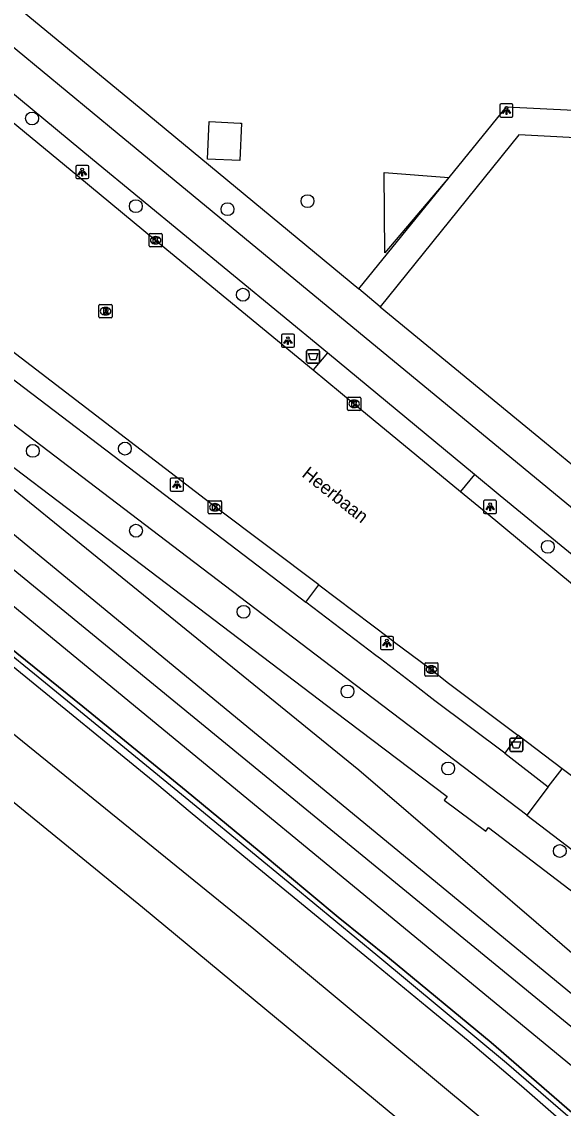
# Model space of a CAD drawing. Extents: x 162990 to 165007, y 383433 to 384336.
# Drawn here: x 164379.7 to 164420.8, y 383511 to 383593.5 of the extents above; entities that cross this region are included whole.
import ezdxf

# ---------------------------------------------------------------- set-up
doc = ezdxf.new("R2010")
doc.units = 0
for name, color, linetype in [('IMGEO_Afvalbak', 7, 'Continuous'), ('IMGEO_Boom', 7, 'Continuous'), ('IMGEO_Fietspad_open', 7, 'Continuous'), ('IMGEO_Geluidsscherm', 7, 'Continuous'), ('IMGEO_Groenvoorziening', 7, 'Continuous'), ('IMGEO_Kolk', 7, 'Continuous'), ('IMGEO_Lichtpunt', 7, 'Continuous'), ('IMGEO_Openbare_ruimte_label', 7, 'Continuous'), ('IMGEO_Pand', 7, 'Continuous'), ('IMGEO_Rijbaan_lokaal_open', 7, 'Continuous'), ('IMGEO_Rioolput', 7, 'Continuous'), ('IMGEO_Spoor', 7, 'Continuous'), ('IMGEO_Spoorbaan_halfverhard', 7, 'Continuous'), ('IMGEO_Voetpad_open', 7, 'Continuous'), ('IMGEO_Waterloop', 7, 'Continuous')]:
    doc.layers.add(name, color=color, linetype=linetype)

msp = doc.modelspace()

# ---------------------------------------------------------------- linework, layer by layer
at = {"layer": 'IMGEO_Afvalbak'}
for p, q in [((164401.344, 383567.673), (164401.344, 383568.473)), ((164401.344, 383568.473), (164401.344, 383567.673)), ((164401.444, 383568.573), (164402.234, 383568.573)), ((164402.234, 383568.573), (164401.444, 383568.573)), ((164402.334, 383568.473), (164402.334, 383567.673)), ((164402.334, 383567.673), (164402.334, 383568.473)), ((164402.234, 383567.573), (164401.444, 383567.573)), ((164401.444, 383567.573), (164402.234, 383567.573)), ((164416.778, 383538.185), (164416.778, 383538.985)), ((164416.778, 383538.985), (164416.778, 383538.185)), ((164416.878, 383539.085), (164417.668, 383539.085)), ((164417.668, 383539.085), (164416.878, 383539.085)), ((164417.768, 383538.985), (164417.768, 383538.185)), ((164417.768, 383538.185), (164417.768, 383538.985)), ((164417.668, 383538.085), (164416.878, 383538.085)), ((164416.878, 383538.085), (164417.668, 383538.085))]:
    msp.add_line(p, q, dxfattribs=at)
for points in [[(164401.487, 383568.287), (164402.191, 383568.287), (164402.042, 383567.817), (164401.636, 383567.817), (164401.487, 383568.287)], [(164416.921, 383538.799), (164417.625, 383538.799), (164417.476, 383538.329), (164417.07, 383538.329), (164416.921, 383538.799)]]:
    msp.add_lwpolyline(points, dxfattribs=at)
for centre, start, end in [((164401.444, 383568.473), 90, 180), ((164401.444, 383568.473), 90, 180), ((164402.234, 383568.473), 0, 90), ((164402.234, 383568.473), 360, 90), ((164401.444, 383567.673), 180, 270), ((164401.444, 383567.673), 180, 270), ((164402.234, 383567.673), 270, 0), ((164402.234, 383567.673), 270, 0), ((164416.878, 383538.985), 90, 180), ((164416.878, 383538.985), 90, 180), ((164417.668, 383538.985), 0, 90), ((164417.668, 383538.985), 360, 90), ((164416.878, 383538.185), 180, 270), ((164416.878, 383538.185), 180, 270), ((164417.668, 383538.185), 270, 0), ((164417.668, 383538.185), 270, 0)]:
    msp.add_arc(centre, 0.1, start, end, dxfattribs=at)
at = {"layer": 'IMGEO_Boom'}
for centre in [(164380.483, 383586.147), (164388.365, 383579.486), (164401.411, 383579.868), (164395.333, 383579.255), (164396.501, 383572.759), (164380.54, 383560.902), (164387.535, 383561.078), (164388.375, 383554.838), (164419.671, 383553.617), (164396.552, 383548.683), (164404.45, 383542.632), (164412.096, 383536.785), (164420.578, 383530.514)]:
    msp.add_circle(centre, 0.489, dxfattribs=at)
at = {"layer": 'IMGEO_Fietspad_open'}
for points in [[(164430.566, 383549.073), (164429.773, 383549.72), (164429.037, 383550.342), (164417.789, 383559.607), (164405.287, 383569.915), (164386.954, 383585.032), (164362.228, 383605.446), (164340.418, 383623.433), (164322.475, 383638.205)], [(164418.065, 383533.234), (164404.399, 383543.617), (164391.676, 383553.293), (164373.773, 383566.91), (164312.41, 383613.58), (164286.157, 383634.226)], [(164300.189, 383626.664), (164314.079, 383615.765), (164374.817, 383569.55), (164393.41, 383555.41), (164401.287, 383549.419)], [(164402.919, 383568.352), (164385.072, 383583.018), (164360.495, 383603.371)], [(164414.101, 383559.114), (164402.919, 383568.352)], [(164422.791, 383551.963), (164416.06, 383557.479), (164414.101, 383559.114)], [(164416.416, 383537.952), (164411.074, 383541.934), (164409.596, 383543.086), (164406.964, 383545.104), (164406.607, 383545.373), (164401.287, 383549.419)], [(164416.416, 383537.952), (164419.708, 383535.396)], [(164419.708, 383535.396), (164420.749, 383536.751)], [(164419.708, 383535.396), (164418.065, 383533.234)], [(164418.065, 383533.234), (164425.545, 383527.551), (164444.662, 383513.062)]]:
    msp.add_lwpolyline(points, dxfattribs=at)
at = {"layer": 'IMGEO_Geluidsscherm'}
msp.add_lwpolyline([(164316.111, 383594.57), (164331.946, 383582.303), (164335.936, 383579.321), (164343.994, 383573.187), (164355.759, 383564.117), (164364.915, 383557.15), (164384.337, 383541.486), (164392.199, 383535.083), (164397.741, 383530.511), (164403.749, 383525.486), (164407.628, 383522.347), (164415.357, 383515.967), (164435.487, 383498.542), (164443.079, 383491.935), (164461.775, 383475.437), (164465.453, 383472.088), (164473.455, 383464.599), (164479.39, 383459.172)], dxfattribs=at)
at = {"layer": 'IMGEO_Groenvoorziening'}
msp.add_lwpolyline([(164370.395, 383564.896), (164373.911, 383562.169), (164388.951, 383549.965), (164405.312, 383536.689), (164436.207, 383510.158), (164438.332, 383508.125), (164438.62, 383506.939), (164438.635, 383506.276), (164437.157, 383504.059), (164436.294, 383503.443), (164435.124, 383503.443), (164433.954, 383503.936), (164365.206, 383560.486)], dxfattribs=at)
at = {"layer": 'IMGEO_Kolk'}
for p, q in [((164389.37, 383576.473), (164389.37, 383577.325)), ((164389.445, 383577.399), (164390.297, 383577.399)), ((164390.371, 383577.325), (164390.371, 383576.473)), ((164389.881, 383576.619), (164389.856, 383576.619)), ((164389.858, 383577.179), (164389.883, 383577.179)), ((164390.297, 383576.399), (164389.445, 383576.399)), ((164404.529, 383564.977), (164405.381, 383564.977)), ((164404.454, 383564.051), (164404.454, 383564.903)), ((164404.965, 383564.197), (164404.94, 383564.197)), ((164404.942, 383564.757), (164404.967, 383564.757)), ((164405.455, 383564.903), (164405.455, 383564.051)), ((164405.381, 383563.977), (164404.529, 383563.977)), ((164393.874, 383556.193), (164393.874, 383557.045)), ((164393.949, 383557.119), (164394.801, 383557.119)), ((164394.362, 383556.899), (164394.387, 383556.899)), ((164394.875, 383557.045), (164394.875, 383556.193)), ((164394.801, 383556.119), (164393.949, 383556.119)), ((164394.385, 383556.339), (164394.36, 383556.339)), ((164410.324, 383543.874), (164410.324, 383544.726)), ((164410.399, 383544.8), (164411.251, 383544.8)), ((164410.812, 383544.58), (164410.837, 383544.58)), ((164411.325, 383544.726), (164411.325, 383543.874)), ((164411.251, 383543.8), (164410.399, 383543.8)), ((164410.835, 383544.02), (164410.81, 383544.02))]:
    msp.add_line(p, q, dxfattribs=at)
for points in [[(164389.37, 383576.473), (164389.37, 383577.325)], [(164389.445, 383577.399), (164390.297, 383577.399)], [(164390.371, 383577.325), (164390.371, 383576.473)], [(164389.691, 383577.099), (164389.814, 383577.099), (164389.814, 383576.948), (164389.944, 383577.099), (164390.108, 383577.099), (164389.962, 383576.948), (164390.115, 383576.699), (164389.963, 383576.699), (164389.878, 383576.863), (164389.814, 383576.796), (164389.814, 383576.699), (164389.691, 383576.699), (164389.691, 383577.099)], [(164390.297, 383576.399), (164389.445, 383576.399)], [(164404.529, 383564.977), (164405.381, 383564.977)], [(164404.454, 383564.051), (164404.454, 383564.903)], [(164404.775, 383564.677), (164404.898, 383564.677), (164404.898, 383564.526), (164405.028, 383564.677), (164405.192, 383564.677), (164405.046, 383564.526), (164405.199, 383564.277), (164405.047, 383564.277), (164404.962, 383564.441), (164404.898, 383564.374), (164404.898, 383564.277), (164404.775, 383564.277), (164404.775, 383564.677)], [(164405.455, 383564.903), (164405.455, 383564.051)], [(164405.381, 383563.977), (164404.529, 383563.977)], [(164393.874, 383556.193), (164393.874, 383557.045)], [(164393.949, 383557.119), (164394.801, 383557.119)], [(164394.195, 383556.819), (164394.318, 383556.819), (164394.318, 383556.668), (164394.448, 383556.819), (164394.612, 383556.819), (164394.466, 383556.668), (164394.619, 383556.419), (164394.467, 383556.419), (164394.382, 383556.583), (164394.318, 383556.516), (164394.318, 383556.419), (164394.195, 383556.419), (164394.195, 383556.819)], [(164394.875, 383557.045), (164394.875, 383556.193)], [(164394.801, 383556.119), (164393.949, 383556.119)], [(164410.324, 383543.874), (164410.324, 383544.726)], [(164410.399, 383544.8), (164411.251, 383544.8)], [(164410.645, 383544.5), (164410.768, 383544.5), (164410.768, 383544.349), (164410.898, 383544.5), (164411.062, 383544.5), (164410.916, 383544.349), (164411.069, 383544.1), (164410.917, 383544.1), (164410.832, 383544.264), (164410.768, 383544.197), (164410.768, 383544.1), (164410.645, 383544.1), (164410.645, 383544.5)], [(164411.325, 383544.726), (164411.325, 383543.874)], [(164411.251, 383543.8), (164410.399, 383543.8)]]:
    msp.add_lwpolyline(points, dxfattribs=at)
for centre, start, end in [((164389.447, 383577.323), 91.55205, 178.44795), ((164389.447, 383577.323), 91.55205, 178.44795), ((164390.295, 383577.323), 1.55205, 88.44795), ((164390.295, 383577.323), 1.55205, 88.44795), ((164389.447, 383576.475), 181.55205, 268.44795), ((164389.447, 383576.475), 181.55205, 268.44795), ((164390.295, 383576.475), 271.55205, 358.44795), ((164390.295, 383576.475), 271.55205, 358.44795), ((164404.531, 383564.901), 91.55205, 178.44795), ((164404.531, 383564.901), 91.55205, 178.44795), ((164405.379, 383564.901), 1.55205, 88.44795), ((164405.379, 383564.901), 1.55205, 88.44795), ((164404.531, 383564.053), 181.55205, 268.44795), ((164404.531, 383564.053), 181.55205, 268.44795), ((164405.379, 383564.053), 271.55205, 358.44795), ((164405.379, 383564.053), 271.55205, 358.44795), ((164393.951, 383557.043), 91.55205, 178.44795), ((164393.951, 383557.043), 91.55205, 178.44795), ((164394.799, 383557.043), 1.55205, 88.44795), ((164394.799, 383557.043), 1.55205, 88.44795), ((164393.951, 383556.195), 181.55205, 268.44795), ((164393.951, 383556.195), 181.55205, 268.44795), ((164394.799, 383556.195), 271.55205, 358.44795), ((164394.799, 383556.195), 271.55205, 358.44795), ((164410.401, 383544.724), 91.55205, 178.44795), ((164410.401, 383544.724), 91.55205, 178.44795), ((164411.249, 383544.724), 1.55205, 88.44795), ((164411.249, 383544.724), 1.55205, 88.44795), ((164410.401, 383543.876), 181.55205, 268.44795), ((164410.401, 383543.876), 181.55205, 268.44795), ((164411.249, 383543.876), 271.55205, 358.44795), ((164411.249, 383543.876), 271.55205, 358.44795)]:
    msp.add_arc(centre, 0.0765, start, end, dxfattribs=at)
for centre, major_axis, ratio, start_param, end_param in [((164389.857, 383576.899), (-0.387, 0.002), 0.722429, 4.712389, 7.853982), ((164389.882, 383576.899), (-0.39, 0.002), 0.717154, 1.570796, 4.712389), ((164404.941, 383564.477), (-0.387, 0.002), 0.722429, 4.712389, 7.853982), ((164404.966, 383564.477), (-0.39, 0.002), 0.717154, 1.570796, 4.712389), ((164394.361, 383556.619), (-0.387, 0.002), 0.722429, 4.712389, 7.853982), ((164394.386, 383556.619), (-0.39, 0.002), 0.717154, 1.570796, 4.712389), ((164410.811, 383544.3), (-0.387, 0.002), 0.722429, 4.712389, 7.853982), ((164410.836, 383544.3), (-0.39, 0.002), 0.717154, 1.570796, 4.712389)]:
    msp.add_ellipse(centre, major_axis=major_axis, ratio=ratio, start_param=start_param, end_param=end_param, dxfattribs=at)
at = {"layer": 'IMGEO_Lichtpunt'}
for p, q in [((164416.929, 383587.25), (164416.121, 383587.25)), ((164416.929, 383587.25), (164416.121, 383587.25)), ((164416.027, 383587.155), (164416.027, 383586.348)), ((164416.027, 383587.155), (164416.027, 383586.348)), ((164417.023, 383586.348), (164417.023, 383587.155)), ((164417.023, 383586.348), (164417.023, 383587.155)), ((164416.121, 383586.254), (164416.929, 383586.254)), ((164416.121, 383586.254), (164416.929, 383586.254)), ((164383.796, 383582.477), (164383.796, 383581.67)), ((164383.796, 383582.477), (164383.796, 383581.67)), ((164384.698, 383582.572), (164383.89, 383582.572)), ((164384.698, 383582.572), (164383.89, 383582.572)), ((164384.792, 383581.67), (164384.792, 383582.477)), ((164384.792, 383581.67), (164384.792, 383582.477)), ((164383.89, 383581.576), (164384.698, 383581.576)), ((164383.89, 383581.576), (164384.698, 383581.576)), ((164399.424, 383569.676), (164399.424, 383568.869)), ((164399.424, 383569.676), (164399.424, 383568.869)), ((164400.326, 383569.771), (164399.518, 383569.771)), ((164400.326, 383569.771), (164399.518, 383569.771)), ((164400.42, 383568.869), (164400.42, 383569.676)), ((164400.42, 383568.869), (164400.42, 383569.676)), ((164399.518, 383568.775), (164400.326, 383568.775)), ((164399.518, 383568.775), (164400.326, 383568.775)), ((164390.982, 383558.74), (164390.982, 383557.933)), ((164390.982, 383558.74), (164390.982, 383557.933)), ((164391.884, 383558.835), (164391.076, 383558.835)), ((164391.884, 383558.835), (164391.076, 383558.835)), ((164391.978, 383557.933), (164391.978, 383558.74)), ((164391.978, 383557.933), (164391.978, 383558.74)), ((164391.076, 383557.839), (164391.884, 383557.839)), ((164391.076, 383557.839), (164391.884, 383557.839)), ((164414.786, 383557.054), (164414.786, 383556.247)), ((164414.786, 383557.054), (164414.786, 383556.247)), ((164415.688, 383557.149), (164414.88, 383557.149)), ((164415.688, 383557.149), (164414.88, 383557.149)), ((164415.782, 383556.247), (164415.782, 383557.054)), ((164415.782, 383556.247), (164415.782, 383557.054)), ((164414.88, 383556.153), (164415.688, 383556.153)), ((164414.88, 383556.153), (164415.688, 383556.153)), ((164407.847, 383546.807), (164407.039, 383546.807)), ((164407.847, 383546.807), (164407.039, 383546.807)), ((164406.945, 383546.712), (164406.945, 383545.905)), ((164406.945, 383546.712), (164406.945, 383545.905)), ((164407.941, 383545.905), (164407.941, 383546.712)), ((164407.941, 383545.905), (164407.941, 383546.712)), ((164407.039, 383545.811), (164407.847, 383545.811)), ((164407.039, 383545.811), (164407.847, 383545.811))]:
    msp.add_line(p, q, dxfattribs=at)
for points in [[(164416.401, 383586.819), (164416.44, 383586.791), (164416.252, 383586.529), (164416.214, 383586.556), (164416.401, 383586.819)], [(164416.503, 383586.771), (164416.55, 383586.771), (164416.55, 383586.449), (164416.503, 383586.449), (164416.503, 383586.771)], [(164416.613, 383586.791), (164416.651, 383586.818), (164416.838, 383586.556), (164416.799, 383586.528), (164416.613, 383586.791)], [(164384.17, 383582.141), (164384.209, 383582.113), (164384.021, 383581.851), (164383.983, 383581.878), (164384.17, 383582.141)], [(164384.272, 383582.093), (164384.319, 383582.093), (164384.319, 383581.771), (164384.272, 383581.771), (164384.272, 383582.093)], [(164384.382, 383582.113), (164384.42, 383582.14), (164384.607, 383581.878), (164384.568, 383581.85), (164384.382, 383582.113)], [(164399.798, 383569.34), (164399.837, 383569.312), (164399.649, 383569.05), (164399.611, 383569.077), (164399.798, 383569.34)], [(164399.9, 383569.292), (164399.947, 383569.292), (164399.947, 383568.97), (164399.9, 383568.97), (164399.9, 383569.292)], [(164400.01, 383569.312), (164400.048, 383569.339), (164400.235, 383569.077), (164400.196, 383569.049), (164400.01, 383569.312)], [(164391.356, 383558.404), (164391.395, 383558.376), (164391.207, 383558.114), (164391.169, 383558.141), (164391.356, 383558.404)], [(164391.458, 383558.356), (164391.505, 383558.356), (164391.505, 383558.034), (164391.458, 383558.034), (164391.458, 383558.356)], [(164391.568, 383558.376), (164391.606, 383558.403), (164391.793, 383558.141), (164391.754, 383558.113), (164391.568, 383558.376)], [(164415.16, 383556.718), (164415.199, 383556.69), (164415.011, 383556.428), (164414.973, 383556.455), (164415.16, 383556.718)], [(164415.372, 383556.69), (164415.41, 383556.717), (164415.597, 383556.455), (164415.558, 383556.427), (164415.372, 383556.69)], [(164415.262, 383556.67), (164415.309, 383556.67), (164415.309, 383556.348), (164415.262, 383556.348), (164415.262, 383556.67)], [(164407.319, 383546.376), (164407.358, 383546.348), (164407.17, 383546.086), (164407.132, 383546.113), (164407.319, 383546.376)], [(164407.421, 383546.328), (164407.468, 383546.328), (164407.468, 383546.006), (164407.421, 383546.006), (164407.421, 383546.328)], [(164407.531, 383546.348), (164407.569, 383546.375), (164407.756, 383546.113), (164407.717, 383546.085), (164407.531, 383546.348)]]:
    msp.add_lwpolyline(points, dxfattribs=at)
for centre in [(164416.526, 383586.953), (164384.295, 383582.275), (164399.923, 383569.474), (164391.481, 383558.538), (164415.285, 383556.852), (164407.444, 383546.51)]:
    msp.add_circle(centre, 0.0994, dxfattribs=at)
for centre, start, end in [((164416.121, 383587.155), 90, 180), ((164416.121, 383587.155), 90, 180), ((164416.929, 383587.155), 0, 90), ((164416.929, 383587.155), 0, 90), ((164416.121, 383586.348), 180, 270), ((164416.121, 383586.348), 180, 270), ((164416.929, 383586.348), 270, 0), ((164416.929, 383586.348), 270, 360), ((164383.89, 383582.477), 90, 180), ((164383.89, 383582.477), 90, 180), ((164384.698, 383582.477), 0, 90), ((164384.698, 383582.477), 0, 90), ((164383.89, 383581.67), 180, 270), ((164383.89, 383581.67), 180, 270), ((164384.698, 383581.67), 270, 0), ((164384.698, 383581.67), 270, 360), ((164399.518, 383569.676), 90, 180), ((164399.518, 383569.676), 90, 180), ((164400.326, 383569.676), 0, 90), ((164400.326, 383569.676), 0, 90), ((164399.518, 383568.869), 180, 270), ((164399.518, 383568.869), 180, 270), ((164400.326, 383568.869), 270, 0), ((164400.326, 383568.869), 270, 360), ((164391.076, 383558.74), 90, 180), ((164391.076, 383558.74), 90, 180), ((164391.884, 383558.74), 0, 90), ((164391.884, 383558.74), 0, 90), ((164391.076, 383557.933), 180, 270), ((164391.076, 383557.933), 180, 270), ((164391.884, 383557.933), 270, 0), ((164391.884, 383557.933), 270, 360), ((164414.88, 383557.054), 90, 180), ((164414.88, 383557.054), 90, 180), ((164415.688, 383557.054), 0, 90), ((164415.688, 383557.054), 0, 90), ((164414.88, 383556.247), 180, 270), ((164414.88, 383556.247), 180, 270), ((164415.688, 383556.247), 270, 0), ((164415.688, 383556.247), 270, 360), ((164407.039, 383546.712), 90, 180), ((164407.039, 383546.712), 90, 180), ((164407.847, 383546.712), 0, 90), ((164407.847, 383546.712), 0, 90), ((164407.039, 383545.905), 180, 270), ((164407.039, 383545.905), 180, 270), ((164407.847, 383545.905), 270, 0), ((164407.847, 383545.905), 270, 360)]:
    msp.add_arc(centre, 0.0946, start, end, dxfattribs=at)
at = {"layer": 'IMGEO_Pand'}
for points in [[(164393.951, 383585.905), (164396.301, 383585.801), (164396.405, 383585.796), (164396.269, 383582.945), (164393.815, 383583.063), (164393.951, 383585.905)], [(164407.239, 383582.045), (164412.161, 383581.652), (164407.291, 383575.945), (164407.239, 383582.045)]]:
    msp.add_lwpolyline(points, dxfattribs=at)
at = {"layer": 'IMGEO_Rijbaan_lokaal_open'}
for points in [[(164402.275, 383550.72), (164394.424, 383556.639), (164378.9, 383568.535), (164375.743, 383570.87), (164362.52, 383580.949), (164347.794, 383592.214), (164331.402, 383604.67), (164315.062, 383617.112), (164301.117, 383627.908)], [(164359.422, 383602.03), (164373.222, 383590.611), (164383.953, 383581.788), (164389.87, 383576.898), (164401.849, 383567.056)], [(164401.849, 383567.056), (164404.954, 383564.476), (164413.026, 383557.813)], [(164413.026, 383557.813), (164414.983, 383556.218), (164421.541, 383550.787), (164421.715, 383550.649), (164421.813, 383550.569)], [(164402.275, 383550.72), (164407.634, 383546.68), (164408.032, 383546.385), (164410.664, 383544.437), (164412.117, 383543.256), (164417.401, 383539.307)], [(164420.749, 383536.751), (164417.401, 383539.307)], [(164423.118, 383534.985), (164420.749, 383536.751)]]:
    msp.add_lwpolyline(points, dxfattribs=at)
at = {"layer": 'IMGEO_Rioolput'}
for p, q in [((164385.566, 383571.084), (164385.566, 383571.936)), ((164385.641, 383572.01), (164386.493, 383572.01)), ((164386.054, 383571.79), (164386.079, 383571.79)), ((164386.567, 383571.936), (164386.567, 383571.084)), ((164386.493, 383571.01), (164385.641, 383571.01)), ((164386.077, 383571.23), (164386.052, 383571.23))]:
    msp.add_line(p, q, dxfattribs=at)
for points in [[(164385.566, 383571.084), (164385.566, 383571.936)], [(164385.641, 383572.01), (164386.493, 383572.01)], [(164386.155, 383571.708), (164385.903, 383571.71), (164385.903, 383571.31)], [(164386.081, 383571.629), (164386.027, 383571.629), (164386.027, 383571.548)], [(164386.027, 383571.548), (164386.079, 383571.548)], [(164386.567, 383571.936), (164386.567, 383571.084)], [(164386.493, 383571.01), (164385.641, 383571.01)], [(164385.903, 383571.31), (164386.027, 383571.31), (164386.027, 383571.472), (164386.038, 383571.472)], [(164386.085, 383571.443), (164386.156, 383571.31), (164386.296, 383571.31), (164386.231, 383571.436)]]:
    msp.add_lwpolyline(points, dxfattribs=at)
for centre, radius, start, end in [((164385.643, 383571.934), 0.0765, 91.55205, 178.44795), ((164385.643, 383571.934), 0.0765, 91.55205, 178.44795), ((164386.063, 383571.737), 0.19, 274.7715, 282.96867), ((164386.087, 383571.533), 0.0964, 77.00612, 93.18647), ((164386.101, 383571.59), 0.0378, 276.66336, 79.67722), ((164386.154, 383571.598), 0.109, 350.36119, 89.41601), ((164386.152, 383571.598), 0.112, 277.58423, 350.98172), ((164386.491, 383571.934), 0.0765, 1.55205, 88.44795), ((164386.491, 383571.934), 0.0765, 1.55205, 88.44795), ((164385.643, 383571.086), 0.0765, 181.55205, 268.44795), ((164385.643, 383571.086), 0.0765, 181.55205, 268.44795), ((164386.037, 383571.419), 0.0533, 26.02933, 88.69889), ((164386.136, 383571.383), 0.108, 29.51342, 73.79051), ((164386.491, 383571.086), 0.0765, 271.55205, 358.44795), ((164386.491, 383571.086), 0.0765, 271.55205, 358.44795)]:
    msp.add_arc(centre, radius, start, end, dxfattribs=at)
for centre, major_axis, ratio, start_param, end_param in [((164386.053, 383571.51), (-0.387, 0.002), 0.722429, 4.712389, 7.853982), ((164386.078, 383571.51), (-0.39, 0.002), 0.717154, 1.570796, 4.712389)]:
    msp.add_ellipse(centre, major_axis=major_axis, ratio=ratio, start_param=start_param, end_param=end_param, dxfattribs=at)
at = {"layer": 'IMGEO_Spoor'}
for points in [[(164311.432, 383591.528), (164331.147, 383576.863), (164354.951, 383558.568), (164370.727, 383546.154), (164397.339, 383524.6), (164417.837, 383507.536), (164445.76, 383483.178), (164473.788, 383457.948), (164497.162, 383435.764)], [(164317.029, 383582.491), (164327.919, 383574.304), (164337.021, 383567.345), (164358.369, 383550.81), (164373.755, 383538.549), (164388.885, 383526.249), (164409.075, 383509.519), (164433.956, 383488.178), (164457.628, 383467.129), (164464.884, 383460.582), (164481.014, 383445.749), (164494.451, 383432.998)]]:
    msp.add_lwpolyline(points, dxfattribs=at)
at = {"layer": 'IMGEO_Spoorbaan_halfverhard'}
for points in [[(164422.126, 383508.767), (164417.669, 383512.649), (164413.609, 383516.099), (164410.51, 383518.662), (164406.196, 383522.21), (164402.64, 383525.124), (164397.012, 383529.758), (164392.495, 383533.458), (164389.962, 383535.594), (164379.052, 383544.508), (164373.351, 383549.13), (164367.26, 383554.049), (164359.924, 383559.78), (164357.006, 383561.986), (164355.731, 383562.953), (164341.421, 383573.847), (164333.471, 383579.851), (164331.129, 383581.691), (164319.599, 383590.609)], [(164319.959, 383591.088), (164331.496, 383582.166), (164341.658, 383574.462), (164357.368, 383562.465), (164360.277, 383560.266), (164367.625, 383554.526), (164373.728, 383549.597), (164380.676, 383543.981), (164393.218, 383533.689), (164400.365, 383527.815), (164406.759, 383522.559), (164416.527, 383514.444), (164427.729, 383504.769), (164444.035, 383490.603), (164450.784, 383484.632), (164461.262, 383475.379), (164469.246, 383468.055), (164475.412, 383462.363), (164483.052, 383455.289)], [(164487.581, 383451.045), (164487.441, 383451.188), (164487.9, 383451.65), (164487.249, 383452.341), (164487.11, 383452.21), (164485.275, 383453.699), (164483.313, 383455.566), (164479.39, 383459.172), (164473.455, 383464.599), (164465.453, 383472.088), (164461.775, 383475.437), (164443.079, 383491.935), (164435.487, 383498.542), (164415.357, 383515.967), (164407.628, 383522.347), (164403.749, 383525.486), (164397.741, 383530.511), (164392.199, 383535.083), (164384.337, 383541.486), (164364.915, 383557.15)]]:
    msp.add_lwpolyline(points, dxfattribs=at)
at = {"layer": 'IMGEO_Voetpad_open'}
for points in [[(164284.221, 383632.534), (164310.839, 383611.565), (164371.578, 383565.346), (164390.052, 383551.309), (164403.488, 383541.1), (164412.029, 383534.661), (164411.803, 383534.383), (164414.952, 383532.013), (164415.162, 383532.308), (164424.141, 383525.442), (164440.939, 383512.639)], [(164362.648, 383608.377), (164388.61, 383586.991), (164405.306, 383573.211)], [(164405.306, 383573.211), (164416.525, 383587.022), (164431.377, 383586.306)], [(164429.938, 383584.235), (164417.457, 383584.908), (164406.935, 383571.831)], [(164406.935, 383571.831), (164405.306, 383573.211)], [(164406.935, 383571.831), (164419.421, 383561.588), (164429.74, 383553.077)], [(164402.919, 383568.352), (164401.849, 383567.056)], [(164414.101, 383559.114), (164413.026, 383557.813)], [(164401.287, 383549.419), (164402.275, 383550.72)], [(164417.401, 383539.307), (164416.416, 383537.952)]]:
    msp.add_lwpolyline(points, dxfattribs=at)
at = {"layer": 'IMGEO_Waterloop'}
msp.add_lwpolyline([(164370.749, 383558.688), (164372.111, 383560.305), (164435.515, 383508.135), (164434.324, 383506.603), (164370.749, 383558.688)], dxfattribs=at)

# ---------------------------------------------------------------- texts
at = {"layer": 'IMGEO_Openbare_ruimte_label'}
msp.add_text('Heerbaan', height=1, rotation=321.74298, dxfattribs=at).set_placement((164400.914, 383559))

doc.saveas('drawing.dxf')
